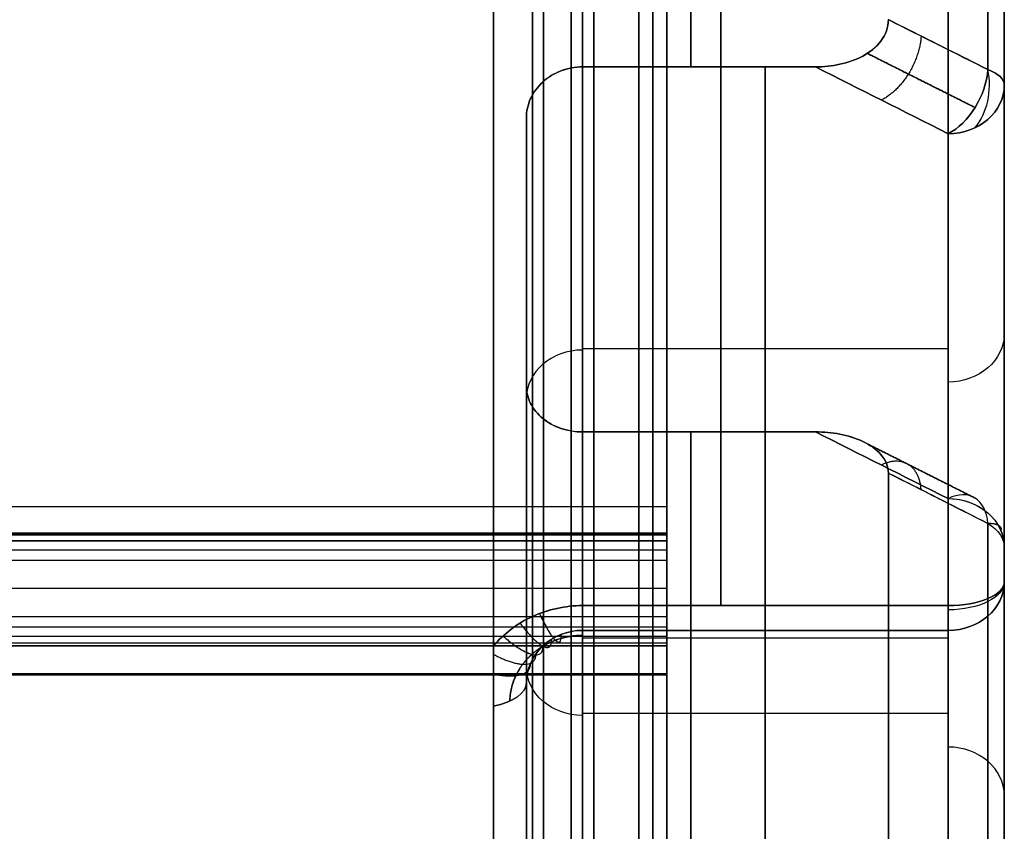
# Model space of a CAD drawing. Header units: millimetres. Extents: x -105 to 152, y -114 to 65.
# Tile 275 of 301: x 87 to 105, y -28 to -14. Entities that reach past the tile are written whole.
import ezdxf

# ---------------------------------------------------------------- set-up
doc = ezdxf.new("R2010")
doc.units = ezdxf.units.MM
doc.layers.add('Layer 01', color=7, linetype='Continuous', true_color=0x000000)

# ---------------------------------------------------------------- blocks, each defined once
blk = doc.blocks.new('Block 02')
at = {"layer": 'Layer 01'}
for p, q in [((104.576, -22.587, -48.622), (104.576, 22.587, -48.622)), ((104.576, -20.896, 45.694), (104.576, 20.896, 45.694)), ((100.326, -14.624, 32.829), (100.326, -24.651, 50.198)), ((100.326, -24.651, -50.198), (100.326, -14.624, -32.829)), ((96.076, -28, 48.497), (96.076, -17.969, 31.124)), ((96.076, -28, -48.497), (96.076, -17.969, -31.124)), ((103.576, -19.638, 41.513), (97.076, -19.638, 41.513)), ((103.576, -19.638, -41.513), (97.076, -19.638, -41.513)), ((96.076, -25.323, 38.361), (96.076, -20.56, 41.111)), ((96.076, -20.56, -41.111), (96.076, -25.323, -38.361)), ((100.326, -31.147, 46.448), (100.326, -21.119, 29.079)), ((100.326, -21.119, -29.079), (100.326, -31.147, -46.448)), ((98.576, -22.923, -63.996), (-26.924, -22.923, -63.996)), ((-26.924, -22.925, 63.979), (98.576, -22.925, 63.979)), ((98.576, -24.933, -63.946), (98.576, -22.924, -63.946)), ((98.576, -24.933, 63.946), (98.576, -22.925, 63.946)), ((-26.924, -23.901, -63.427), (98.576, -23.901, -63.427)), ((-26.924, -23.901, 63.427), (98.576, -23.901, 63.427)), ((98.576, -23.948, -63.425), (98.576, -23.948, -64.426)), ((98.576, -23.949, 64.426), (98.576, -23.949, 63.425)), ((97.076, -24.785, 50.698), (103.576, -24.785, 50.698)), ((97.076, -24.785, -50.698), (103.576, -24.785, -50.698)), ((98.576, -25.424, 64.353), (-26.924, -25.424, 64.353)), ((103.576, -26.133, 37.763), (97.076, -26.133, 37.763)), ((103.576, -26.133, -37.763), (97.076, -26.133, -37.763)), ((98.576, -26.952, -64.273), (98.576, -26.952, -64.273)), ((98.576, -26.994, -64.271), (98.576, -26.994, -64.271))]:
    blk.add_line(p, q, dxfattribs=at)
at = {"layer": 'Layer 01', "extrusion": (1, 3.9905e-15, -1.7174e-14)}
blk.add_arc((0, 0, 95.492), 57, 64.0659, 115.9341, dxfattribs=at)
at = {"layer": 'Layer 01', "extrusion": (1, -3.09204e-29, 0)}
for start, end in [(64.8658, 115.1342), (244.8658, 270)]:
    blk.add_arc((0, 0, 99.534), 57, start, end, dxfattribs=at)
at = {"layer": 'Layer 01', "extrusion": (-1, -2.05188e-43, -1.96248e-29)}
blk.add_arc((0, 0, -104.576), 56, 244.8658, 295.1342, dxfattribs=at)
at = {"layer": 'Layer 01', "extrusion": (-1, 3.09204e-29, 9.24197e-30)}
for centre, radius, start, end in [((0, 0, -104.576), 56, 244.8658, 295.1342), ((0, 0, -97.076), 61.3, 270, 90), ((0, 0, -104.576), 56, 64.8658, 90), ((0, 0, -96.076), 56, 57.1852, 62.8148), ((0, 0, -96.076), 56, 297.1852, 302.8148)]:
    blk.add_arc(centre, radius, start, end, dxfattribs=at)
at = {"layer": 'Layer 01', "extrusion": (1, -3.45017e-14, -8.0637e-15)}
blk.add_arc((0, 435.001, 98.576), 500.001, 267.42654, 272.57296, dxfattribs=at)
at = {"layer": 'Layer 01', "extrusion": (1, 3.25242e-43, 3.10972e-29)}
blk.add_arc((0, 0, 104.576), 38.414, 247.1029, 292.8971, dxfattribs=at)
at = {"layer": 'Layer 01', "extrusion": (-1, 0, 0)}
for centre, radius, start, end in [((0, 0, -95.492), 60, 270, 90), ((0, 0, -99.003), 35.939, 270, 294.0106), ((0, 0, -99.003), 35.939, 65.9894, 90), ((0, 0, -99.003), 35.939, 305.9894, 354.0106), ((0, 0, -99.003), 35.939, 5.9894, 54.0106)]:
    blk.add_arc(centre, radius, start, end, dxfattribs=at)
at = {"layer": 'Layer 01', "extrusion": (-1, 3.09204e-29, 0)}
for centre, radius in [((0, 0, -96.184), 60), ((0, 0, -98.326), 61.5)]:
    blk.add_arc(centre, radius, 270, 90, dxfattribs=at)
at = {"layer": 'Layer 01', "extrusion": (-1, 3.09204e-29, 1.20113e-44)}
blk.add_arc((0, 0, -96.876), 60, 270, 90, dxfattribs=at)
at = {"layer": 'Layer 01', "extrusion": (-1, 3.08786e-29, 1.15912e-16)}
blk.add_arc((0, 0, -97.076), 61.3, 270, 90, dxfattribs=at)
at = {"layer": 'Layer 01', "extrusion": (-1, 3.43217e-14, -2.31071e-15)}
blk.add_arc((0, 0, -97.276), 61.5, 270, 90, dxfattribs=at)
at = {"layer": 'Layer 01', "extrusion": (-1, 3.08788e-29, 1.15535e-16)}
blk.add_arc((0, 0, -98.576), 61.5, 270, 90, dxfattribs=at)
at = {"layer": 'Layer 01', "extrusion": (-1, 2.53422e-29, -1.13681e-28)}
blk.add_arc((0, 0, -103.576), 57, 64.8658, 90, dxfattribs=at)
at = {"layer": 'Layer 01', "extrusion": (-1, -1.86095e-15, -4.40612e-15)}
blk.add_arc((0, 0, -104.283), 37.707, 270, 292.8971, dxfattribs=at)
at = {"layer": 'Layer 01', "extrusion": (-1, 3.83826e-16, -1.14613e-14)}
blk.add_arc((0, 0, -104.283), 37.707, 67.1029, 90, dxfattribs=at)
at = {"layer": 'Layer 01', "extrusion": (1, -2.73423e-44, 4.95149e-14)}
blk.add_arc((0, 0, 95.492), 57, 244.0659, 270, dxfattribs=at)
at = {"layer": 'Layer 01', "extrusion": (1, 0, 0)}
for centre, radius, start, end in [((0, 0, 95.492), 35.939, 90, 270), ((0, 0, 95.492), 61.5, 90, 270), ((-23.785, 50.698, 100.326), 1, 115.1342, 210), ((-23.785, -50.698, 100.326), 1, 150, 244.8658), ((0, 0, 95.492), 56.91, 117.1852, 122.8148), ((0, 0, 95.492), 56.91, 237.1852, 242.8148)]:
    blk.add_arc(centre, radius, start, end, dxfattribs=at)
at = {"layer": 'Layer 01', "extrusion": (1, -3.43217e-14, 2.25655e-15)}
blk.add_arc((0, 0, 96.384), 61.5, 90, 270, dxfattribs=at)
at = {"layer": 'Layer 01', "extrusion": (1, -3.09632e-29, 1.1803e-16)}
blk.add_arc((0, 0, 97.076), 60.2, 90, 270, dxfattribs=at)
at = {"layer": 'Layer 01', "extrusion": (1, -3.43217e-14, 2.07964e-15)}
blk.add_arc((0, 0, 98.076), 61.5, 90, 270, dxfattribs=at)
at = {"layer": 'Layer 01', "extrusion": (-1, 3.43295e-14, 2.03634e-13)}
blk.add_arc((0, 435, -98.576), 500, 270, 272.57298, dxfattribs=at)
at = {"layer": 'Layer 01', "extrusion": (-1, 3.43217e-14, -1.71906e-15)}
blk.add_arc((0, 0, -98.576), 62, 270, 90, dxfattribs=at)
at = {"layer": 'Layer 01', "extrusion": (-1, -1.11838e-15, -2.38377e-15)}
blk.add_arc((0, 0, -103.576), 57, 270, 295.1342, dxfattribs=at)
at = {"layer": 'Layer 01', "extrusion": (-1, 2.3683e-29, -1.06238e-28)}
blk.add_arc((0, 0, -104.576), 56, 64.8658, 90, dxfattribs=at)
at = {"layer": 'Layer 01', "extrusion": (1, 1.8267e-15, -4.32501e-15)}
blk.add_arc((0, 0, 104.576), 38.414, 90, 112.8971, dxfattribs=at)
at = {"layer": 'Layer 01', "extrusion": (-0.704378, 0.354913, 0.614727)}
for centre, start, end in [((-33.259, 33.084, -100.015), 39.3401, 124.324), ((-25.912, 39.106, -100.015), 134.3562, 219.3401)]:
    blk.add_arc(centre, 1, start, end, dxfattribs=at)
at = {"layer": 'Layer 01', "extrusion": (-0.704378, 0.354913, -0.614727)}
blk.add_arc((-33.259, -33.084, -100.015), 1, 235.676, 320.6599, dxfattribs=at)
at = {"layer": 'Layer 01', "extrusion": (-0.677536, 4.21885e-15, 0.735489)}
blk.add_arc((14.946, 52.203, -96.204), 1, 40.4353, 105.9691, dxfattribs=at)
at = {"layer": 'Layer 01', "extrusion": (0.677536, 3.05311e-15, 0.735489)}
blk.add_arc((-14.946, -52.203, 96.204), 1, 220.4353, 285.9691, dxfattribs=at)
at = {"layer": 'Layer 01', "extrusion": (6.06486e-15, 0.921205, -0.389077)}
blk.add_arc((-103.576, -38.414), 1, 135, 180, dxfattribs=at)
at = {"layer": 'Layer 01', "extrusion": (-6.34915e-15, 0.921205, 0.389077)}
blk.add_arc((-103.576, 38.414), 1, 180, 225, dxfattribs=at)
at = {"layer": 'Layer 01', "extrusion": (6.66134e-16, -0.5, 0.866025)}
blk.add_arc((103.576, 4.75, 38.119), 1, 270, 360, dxfattribs=at)
at = {"layer": 'Layer 01', "extrusion": (-9.4369e-16, -0.5, -0.866025)}
blk.add_arc((103.576, -4.75, 38.119), 1, 360, 90, dxfattribs=at)
at = {"layer": 'Layer 01', "extrusion": (1, 1.45961e-14, 3.04488e-14)}
blk.add_arc((0, 0, 96.076), 35.939, 235.6115, 244.3885, dxfattribs=at)
at = {"layer": 'Layer 01', "extrusion": (1, 1.90714e-14, -2.7865e-14)}
blk.add_arc((0, 0, 96.076), 35.939, 115.6115, 124.3885, dxfattribs=at)
at = {"layer": 'Layer 01', "extrusion": (0, 0.5, -0.866025)}
for centre, start, end in [((-103.576, 4.75, -46.959), 180, 270), ((-97.076, -2.75, -45.832), 270, 0)]:
    blk.add_arc(centre, 1, start, end, dxfattribs=at)
at = {"layer": 'Layer 01', "extrusion": (0, -0.5, -0.866025)}
for centre, start, end in [((103.576, -4.75, 46.959), 0, 90), ((97.076, 2.75, 45.832), 90, 180)]:
    blk.add_arc(centre, 1, start, end, dxfattribs=at)
at = {"layer": 'Layer 01', "extrusion": (0, -0.5, 0.866025)}
for centre, start, end in [((97.076, 2.75, 45.821), 90, 180), ((103.576, -4.75, 46.959), 0, 90)]:
    blk.add_arc(centre, 1, start, end, dxfattribs=at)
at = {"layer": 'Layer 01', "extrusion": (0, 0.5, 0.866025)}
for centre, start, end in [((-97.076, -2.75, -45.821), 270, 0), ((-103.576, 4.75, -46.959), 180, 270)]:
    blk.add_arc(centre, 1, start, end, dxfattribs=at)
at = {"layer": 'Layer 01', "extrusion": (1, -1.30625e-12, -1.69624e-13)}
blk.add_arc((0, 0, 102.515), 35.939, 187.4476, 232.5524, dxfattribs=at)
at = {"layer": 'Layer 01', "extrusion": (1, -7.88388e-13, 1.03078e-12)}
blk.add_arc((0, 0, 102.515), 35.939, 127.4476, 172.5524, dxfattribs=at)
at = {"layer": 'Layer 01', "extrusion": (0.704378, -0.354913, 0.614727)}
blk.add_arc((25.912, -39.106, 100.015), 1, 314.3562, 39.3401, dxfattribs=at)
at = {"layer": 'Layer 01', "extrusion": (1.45108e-14, 0.5, -0.866025)}
blk.add_arc((-103.576, -4.75, -38.119), 1, 90, 160.0005, dxfattribs=at)
at = {"layer": 'Layer 01', "extrusion": (7.99361e-15, -0.5, -0.866025)}
blk.add_arc((103.576, 4.75, 38.119), 1, 270, 0, dxfattribs=at)
at = {"layer": 'Layer 01', "extrusion": (-1, -4.13484e-13, -8.43551e-12)}
blk.add_arc((22.423, -63.996, -98.576), 0.5, 272.573, 273.0395, dxfattribs=at)
at = {"layer": 'Layer 01', "extrusion": (1, 2.23537e-11, -4.66659e-10)}
blk.add_arc((-0.004, -434.918, 98.576), 499.918, 92.57314, 92.91759, dxfattribs=at)
at = {"layer": 'Layer 01', "extrusion": (-1, 2.84343e-14, 1.26558e-15)}
blk.add_arc((22.425, 63.996, -98.576), 0.5, 0.0151, 87.4268, dxfattribs=at)
at = {"layer": 'Layer 01', "extrusion": (-1, 1.28594e-13, 1.88457e-12)}
blk.add_arc((22.423, -63.996, -98.576), 0.5, 273.0395, 0.0584, dxfattribs=at)
at = {"layer": 'Layer 01', "extrusion": (1, 1.94901e-11, 4.07251e-10)}
blk.add_arc((0, 435, 98.576), 500, 267.0829, 267.42654, dxfattribs=at)
at = {"layer": 'Layer 01', "extrusion": (-0.333486, 0.904459, 0.265973)}
for end in [215.8049, 201.0118]:
    blk.add_arc((-89.164, 44.847, -47.352), 1, 169.7819, end, dxfattribs=at)
at = {"layer": 'Layer 01', "extrusion": (-1, -1.43993e-29, -8.31344e-30)}
blk.add_arc((0, 0, -104.283), 37.707, 307.1029, 352.8971, dxfattribs=at)
at = {"layer": 'Layer 01', "extrusion": (-1, 9.80383e-30, -5.66024e-30)}
blk.add_arc((0, 0, -104.283), 37.707, 7.1029, 52.8971, dxfattribs=at)
at = {"layer": 'Layer 01', "extrusion": (-4.9277e-14, -0.797553, -0.603249)}
blk.add_arc((103.576, 38.414), 1, 315, 0, dxfattribs=at)
at = {"layer": 'Layer 01', "extrusion": (-1.80051e-14, 0.797553, -0.603249)}
blk.add_arc((-103.576, -38.414), 1, 135, 180, dxfattribs=at)
at = {"layer": 'Layer 01', "extrusion": (-0.333486, 0.904459, -0.265973)}
blk.add_arc((-89.164, -44.847, -47.352), 1, 144.1951, 190.2182, dxfattribs=at)
at = {"layer": 'Layer 01', "extrusion": (1.6109e-13, -0.5, 0.866025)}
blk.add_arc((103.576, -4.75, 38.119), 1, 360, 19.9995, dxfattribs=at)
at = {"layer": 'Layer 01', "extrusion": (1, -3.27175e-29, 1.88895e-29)}
blk.add_arc((0, 0, 104.576), 38.414, 127.1029, 172.8971, dxfattribs=at)
at = {"layer": 'Layer 01', "extrusion": (1, -7.37095e-16, -9.74511e-16)}
blk.add_arc((0, 0, 104.576), 38.414, 187.1029, 232.8971, dxfattribs=at)
at = {"layer": 'Layer 01', "extrusion": (-3.21965e-15, 0.905315, -0.424741)}
blk.add_arc((-103.576, -56), 1, 180, 270, dxfattribs=at)
at = {"layer": 'Layer 01', "extrusion": (5.55112e-17, 0.905315, 0.424741)}
blk.add_arc((-103.576, 56), 1, 90, 180, dxfattribs=at)
at = {"layer": 'Layer 01', "extrusion": (3.4972e-15, -0.5, 0.866025)}
blk.add_arc((103.576, 4.75, 55.798), 1, 270, 360, dxfattribs=at)
at = {"layer": 'Layer 01', "extrusion": (-3.46945e-15, 0.5, 0.866025)}
blk.add_arc((-103.576, -4.75, -55.798), 1, 90, 180, dxfattribs=at)
at = {"layer": 'Layer 01', "extrusion": (-3.13988e-29, 0.5, -0.866025)}
blk.add_arc((-103.576, 4.75, -55.798), 1, 180, 270, dxfattribs=at)
at = {"layer": 'Layer 01', "extrusion": (-3.13988e-29, -0.866025, -0.5)}
blk.add_arc((103.576, 55.798, -4.75), 1, 0, 90, dxfattribs=at)
at = {"layer": 'Layer 01', "extrusion": (-2.21569e-29, 0.866025, -0.5)}
blk.add_arc((-103.576, -55.798, 4.75), 1, 180, 270, dxfattribs=at)
at = {"layer": 'Layer 01', "extrusion": (1, 1.13447e-14, 6.54986e-15)}
blk.add_arc((-23.785, 50.698, 97.076), 1, 115.1342, 210, dxfattribs=at)
at = {"layer": 'Layer 01', "extrusion": (1, -3.03961e-29, -9.5447e-30)}
for centre in [(-23.785, -50.698, 97.076), (-23.785, -50.698, 103.576)]:
    blk.add_arc(centre, 1, 150, 244.8658, dxfattribs=at)
at = {"layer": 'Layer 01', "extrusion": (1, -2.52331e-32, 7.92347e-33)}
blk.add_arc((-23.785, 50.698, 103.576), 1, 115.1342, 210, dxfattribs=at)
at = {"layer": 'Layer 01', "extrusion": (-1, 2.60701e-14, 5.82399e-14)}
blk.add_arc((25.424, 63.853, -98.576), 0.5, 87.0824, 177.6707, dxfattribs=at)
at = {"layer": 'Layer 01', "extrusion": (-1, 2.84562e-14, 2.96391e-14)}
blk.add_arc((25.424, -63.853, -98.576), 0.5, 182.3744, 270, dxfattribs=at)
at = {"layer": 'Layer 01', "extrusion": (-1, -3.43772e-14, -1.61438e-12)}
blk.add_arc((25.424, -63.853, -98.576), 0.5, 270, 272.4398, dxfattribs=at)
at = {"layer": 'Layer 01', "extrusion": (-1, 1.37238e-13, 2.01795e-12)}
blk.add_arc((0, 435, -98.576), 500, 272.9171, 273.26279, dxfattribs=at)
at = {"layer": 'Layer 01', "extrusion": (-1, 6.99587e-11, 1.64116e-09)}
blk.add_arc((25.424, -63.853, -98.576), 0.5, 272.4398, 272.9176, dxfattribs=at)
at = {"layer": 'Layer 01', "extrusion": (-1, 1.33099e-12, 2.39553e-11)}
blk.add_arc((0, 435, -98.576), 500, 272.91756, 273.26229, dxfattribs=at)
at = {"layer": 'Layer 01', "extrusion": (1.11151e-14, 0.889534, 0.456869)}
blk.add_arc((-95.076, 56), 1, 114.562, 180, dxfattribs=at)
at = {"layer": 'Layer 01', "extrusion": (-3.13503e-15, 0.889534, -0.456869)}
blk.add_arc((-95.076, -56), 1, 180, 245.438, dxfattribs=at)
at = {"layer": 'Layer 01', "extrusion": (-1, 3.11039e-28, -5.38736e-28)}
blk.add_arc((0, 0, -96.076), 56, 57.1852, 62.8148, dxfattribs=at)
at = {"layer": 'Layer 01', "extrusion": (-1, 2.34776e-28, 4.06644e-28)}
blk.add_arc((0, 0, -96.076), 56, 297.1852, 302.8148, dxfattribs=at)
at = {"layer": 'Layer 01'}
for points, knots in [([(102.515, -13.783, -33.19), (102.515, -13.92, -33.134), (102.465, -14.052, -33.078), (102.299, -14.274, -32.983), (102.185, -14.363, -32.944), (101.932, -14.499, -32.884), (101.796, -14.546, -32.863), (101.51, -14.609, -32.835), (101.365, -14.624, -32.829), (101.219, -14.624, -32.829)], [0, 0, 0, 0, 0.441948, 0.441948, 0.883896, 0.883896, 1.325844, 1.325844, 1.767791, 1.767791, 1.767791, 1.767791]), ([(101.219, -14.624, 32.829), (101.365, -14.624, 32.829), (101.51, -14.609, 32.835), (101.795, -14.547, 32.863), (101.932, -14.499, 32.884), (102.184, -14.363, 32.944), (102.299, -14.274, 32.983), (102.465, -14.052, 33.078), (102.515, -13.92, 33.134), (102.515, -13.783, 33.19)], [0, 0, 0, 0, 0.441944, 0.441944, 0.883888, 0.883888, 1.325832, 1.325832, 1.767775, 1.767775, 1.767775, 1.767775]), ([(104.283, -14.671, -34.736), (103.813, -14.435, -34.326), (103.344, -14.2, -33.915), (102.874, -13.964, -33.505), (102.754, -13.904, -33.4), (102.635, -13.844, -33.295), (102.515, -13.783, -33.19)], [0, 0, 0, 0, 2, 2, 2, 2.510781, 2.510781, 2.510781, 2.510781]), ([(96.076, -15.535, -32.408), (96.076, -15.416, -32.465), (96.102, -15.298, -32.52), (96.202, -15.078, -32.623), (96.276, -14.977, -32.669), (96.552, -14.724, -32.785), (96.811, -14.624, -32.829), (97.076, -14.624, -32.829)], [-1.599058, -1.599058, -1.599058, -1.599058, -1.199293, -1.199293, -0.799529, -0.799529, 0, 0, 0, 0]), ([(97.076, -14.624, 32.829), (96.944, -14.624, 32.829), (96.814, -14.648, 32.818), (96.571, -14.74, 32.777), (96.46, -14.808, 32.746), (96.276, -14.977, 32.669), (96.202, -15.079, 32.622), (96.102, -15.298, 32.52), (96.076, -15.417, 32.464), (96.076, -15.535, 32.408)], [-1.583961, -1.583961, -1.583961, -1.583961, -1.18797, -1.18797, -0.79198, -0.79198, -0.39599, -0.39599, 0, 0, 0, 0]), ([(97.076, -21.119, -29.079), (96.944, -21.119, -29.079), (96.814, -21.098, -29.094), (96.571, -21.016, -29.154), (96.46, -20.955, -29.197), (96.276, -20.804, -29.305), (96.202, -20.712, -29.37), (96.102, -20.515, -29.509), (96.076, -20.406, -29.584), (96.076, -20.298, -29.658)], [-1.583961, -1.583961, -1.583961, -1.583961, -1.18797, -1.18797, -0.79198, -0.79198, -0.39599, -0.39599, 0, 0, 0, 0]), ([(96.076, -20.298, 29.658), (96.076, -20.407, 29.583), (96.102, -20.514, 29.509), (96.202, -20.713, 29.37), (96.276, -20.804, 29.305), (96.552, -21.03, 29.144), (96.811, -21.119, 29.079), (97.076, -21.119, 29.079)], [-1.599058, -1.599058, -1.599058, -1.599058, -1.199293, -1.199293, -0.799529, -0.799529, 0, 0, 0, 0]), ([(101.219, -21.119, -29.079), (101.365, -21.119, -29.079), (101.51, -21.132, -29.07), (101.795, -21.187, -29.029), (101.932, -21.229, -28.999), (102.184, -21.349, -28.911), (102.299, -21.427, -28.853), (102.465, -21.62, -28.709), (102.515, -21.734, -28.622), (102.515, -21.852, -28.532)], [0, 0, 0, 0, 0.441944, 0.441944, 0.883888, 0.883888, 1.325832, 1.325832, 1.767775, 1.767775, 1.767775, 1.767775]), ([(102.515, -21.852, 28.532), (102.515, -21.734, 28.622), (102.465, -21.62, 28.708), (102.299, -21.427, 28.853), (102.185, -21.349, 28.911), (101.932, -21.229, 28.999), (101.796, -21.187, 29.029), (101.51, -21.132, 29.07), (101.365, -21.119, 29.079), (101.219, -21.119, 29.079)], [0, 0, 0, 0, 0.441948, 0.441948, 0.883896, 0.883896, 1.325844, 1.325844, 1.767791, 1.767791, 1.767791, 1.767791]), ([(104.283, -22.747, 30.073), (103.813, -22.509, 29.664), (103.344, -22.272, 29.255), (102.874, -22.034, 28.846), (102.754, -21.973, 28.741), (102.635, -21.913, 28.637), (102.515, -21.852, 28.532)], [0, 0, 0, 0, 2, 2, 2, 2.510781, 2.510781, 2.510781, 2.510781]), ([(98.576, -22.923, -63.962), (98.576, -22.923, -63.823), (98.576, -22.97, -63.705), (98.576, -23.158, -63.508), (98.576, -23.269, -63.457), (98.576, -23.402, -63.451)], [-0.7929326, -0.7929326, -0.7929326, -0.7929326, -0.3964663, -0.3964663, 0, 0, 0, 0]), ([(98.576, -23.402, 63.451), (98.576, -23.34, 63.454), (98.576, -23.28, 63.468), (98.576, -23.193, 63.506), (98.576, -23.163, 63.523), (98.576, -23.109, 63.561), (98.576, -23.084, 63.584), (98.576, -23.036, 63.634), (98.576, -23.017, 63.659), (98.576, -22.982, 63.716), (98.576, -22.967, 63.746), (98.576, -22.949, 63.795), (98.576, -22.945, 63.808), (98.576, -22.937, 63.838), (98.576, -22.928, 63.883), (98.576, -22.924, 63.93), (98.576, -22.925, 63.962)], [-0.7756166, -0.7756166, -0.7756166, -0.7756166, -0.5817124, -0.5817124, -0.4847603, -0.4847603, -0.3878083, -0.3878083, -0.2908562, -0.2908562, -0.1939041, -0.1939041, -0.1454281, -0.1454281, -0.0969521, 0, 0, 0, 0]), ([(95.492, -24.928, 51.26), (95.676, -24.709, 51.367), (95.917, -24.526, 51.454), (96.326, -24.339, 51.542), (96.473, -24.291, 51.565), (96.77, -24.227, 51.595), (96.921, -24.21, 51.603), (97.076, -24.21, 51.603)], [-1.847718, -1.847718, -1.847718, -1.847718, -0.923859, -0.923859, -0.461929, -0.461929, 0, 0, 0, 0]), ([(97.076, -24.21, -51.603), (96.767, -24.21, -51.603), (96.462, -24.277, -51.572), (96.054, -24.464, -51.483), (95.924, -24.541, -51.447), (95.69, -24.718, -51.362), (95.584, -24.818, -51.314), (95.492, -24.928, -51.26)], [0, 0, 0, 0, 0.924027, 0.924027, 1.38604, 1.38604, 1.848054, 1.848054, 1.848054, 1.848054]), ([(98.576, -24.924, 63.873), (98.576, -24.922, 63.808), (98.576, -24.904, 63.743), (98.576, -24.863, 63.661), (98.576, -24.857, 63.649), (98.576, -24.84, 63.622), (98.576, -24.812, 63.583), (98.576, -24.779, 63.548), (98.576, -24.657, 63.441), (98.576, -24.533, 63.397), (98.576, -24.401, 63.403)], [-0.7918379, -0.7918379, -0.7918379, -0.7918379, -0.5938784, -0.5938784, -0.5443885, -0.5443885, -0.4948987, -0.3959189, -0.3959189, 0, 0, 0, 0]), ([(98.576, -24.401, -63.403), (98.576, -24.533, -63.397), (98.576, -24.657, -63.442), (98.576, -24.804, -63.57), (98.576, -24.843, -63.62), (98.576, -24.879, -63.693), (98.576, -24.887, -63.711), (98.576, -24.9, -63.743), (98.576, -24.916, -63.792), (98.576, -24.923, -63.841), (98.576, -24.924, -63.873)], [-0.7920629, -0.7920629, -0.7920629, -0.7920629, -0.3960315, -0.3960315, -0.1980157, -0.1980157, -0.1485118, -0.1485118, -0.0990079, 0, 0, 0, 0]), ([(96.076, -25.585, 49.814), (96.076, -25.343, 49.923), (96.184, -25.103, 50.023), (96.46, -24.843, 50.126), (96.571, -24.772, 50.152), (96.813, -24.676, 50.188), (96.943, -24.651, 50.198), (97.076, -24.651, 50.198)], [0, 0, 0, 0, 0.801177, 0.801177, 1.201766, 1.201766, 1.602355, 1.602355, 1.602355, 1.602355]), ([(97.076, -24.651, -50.198), (96.811, -24.651, -50.198), (96.551, -24.756, -50.16), (96.276, -25.017, -50.057), (96.202, -25.12, -50.015), (96.102, -25.345, -49.921), (96.076, -25.464, -49.869), (96.076, -25.585, -49.814)], [0, 0, 0, 0, 0.801403, 0.801403, 1.202104, 1.202104, 1.602805, 1.602805, 1.602805, 1.602805]), ([(95.492, -26, -50.623), (95.492, -25.815, -50.718), (95.492, -25.64, -50.83), (95.492, -25.291, -51.056), (95.492, -25.116, -51.169), (95.492, -24.928, -51.26)], [0, 0, 0, 0, 0.62432, 0.62432, 1.248641, 1.248641, 1.248641, 1.248641]), ([(95.492, -24.928, 51.26), (95.492, -25.116, 51.169), (95.492, -25.291, 51.056), (95.492, -25.64, 50.83), (95.492, -25.815, 50.718), (95.492, -26, 50.623)], [0, 0, 0, 0, 0.62432, 0.62432, 1.248641, 1.248641, 1.248641, 1.248641])]:
    blk.add_open_spline(points, degree=3, knots=knots, dxfattribs=at)
for points, degree in [([(102.515, -13.783, 33.19), (103.104, -14.079, 33.706), (103.694, -14.375, 34.221), (104.283, -14.671, 34.736)], 3), ([(97.076, -14.624, 32.829), (99.147, -14.624, 32.829), (101.219, -14.624, 32.829)], 2), ([(97.076, -24.651, 50.198), (97.076, -19.638, 41.513), (97.076, -14.624, 32.829)], 2), ([(101.219, -14.624, -32.829), (99.147, -14.624, -32.829), (97.076, -14.624, -32.829)], 2), ([(97.076, -14.624, -32.829), (97.076, -19.638, -41.513), (97.076, -24.651, -50.198)], 2), ([(101.219, -14.624, 32.829), (102.004, -15.02, 33.515), (102.79, -15.416, 34.201), (103.576, -15.812, 34.887)], 3), ([(103.576, -15.812, -34.887), (102.79, -15.416, -34.201), (102.004, -15.02, -33.515), (101.219, -14.624, -32.829)], 3), ([(104.576, -14.946, 35.387), (104.576, -19.366, 43.043), (104.576, -23.785, 50.698)], 2), ([(104.576, -23.785, -50.698), (104.576, -19.366, -43.043), (104.576, -14.946, -35.387)], 2), ([(96.076, -25.585, 49.814), (96.076, -20.56, 41.111), (96.076, -15.535, 32.408)], 2), ([(96.076, -15.535, -32.408), (96.076, -20.56, -41.111), (96.076, -25.585, -49.814)], 2), ([(103.576, -15.812, 34.887), (103.576, -20.232, 42.543), (103.576, -24.651, 50.198)], 2), ([(103.576, -24.651, -50.198), (103.576, -20.232, -42.543), (103.576, -15.812, -34.887)], 2), ([(96.076, -20.298, 29.658), (96.076, -25.323, 38.361), (96.076, -30.348, 47.064)], 2), ([(96.076, -30.348, -47.064), (96.076, -25.323, -38.361), (96.076, -20.298, -29.658)], 2), ([(101.219, -21.119, 29.079), (99.147, -21.119, 29.079), (97.076, -21.119, 29.079)], 2), ([(97.076, -21.119, 29.079), (97.076, -26.133, 37.763), (97.076, -31.147, 46.448)], 2), ([(97.076, -21.119, -29.079), (99.147, -21.119, -29.079), (101.219, -21.119, -29.079)], 2), ([(97.076, -31.147, -46.448), (97.076, -26.133, -37.763), (97.076, -21.119, -29.079)], 2), ([(103.576, -22.307, 31.137), (102.79, -21.911, 30.451), (102.004, -21.515, 29.765), (101.219, -21.119, 29.079)], 3), ([(101.219, -21.119, -29.079), (102.004, -21.515, -29.765), (102.79, -21.911, -30.451), (103.576, -22.307, -31.137)], 3), ([(102.515, -21.852, -28.532), (103.104, -22.15, -29.046), (103.694, -22.449, -29.56), (104.283, -22.747, -30.073)], 3), ([(103.576, -31.147, 46.448), (103.576, -26.727, 38.793), (103.576, -22.307, 31.137)], 2), ([(103.576, -22.307, -31.137), (103.576, -26.727, -38.793), (103.576, -31.147, -46.448)], 2), ([(-26.924, -22.446, -64.496), (35.826, -22.446, -64.496), (98.576, -22.446, -64.496)], 2), ([(-26.924, -22.448, 64.496), (35.826, -22.448, 64.496), (98.576, -22.448, 64.496)], 2), ([(-26.924, -22.923, -63.962), (35.826, -22.923, -63.962), (98.576, -22.923, -63.962)], 2), ([(98.576, -22.923, -63.979), (35.826, -22.923, -63.979), (-26.924, -22.923, -63.979)], 2), ([(98.576, -22.924, -63.996), (35.826, -22.924, -63.996), (-26.924, -22.924, -63.996)], 2), ([(-26.924, -22.925, 63.996), (35.826, -22.925, 63.996), (98.576, -22.925, 63.996)], 2), ([(-26.924, -22.925, 63.962), (35.826, -22.925, 63.962), (98.576, -22.925, 63.962)], 2), ([(98.576, -22.924, -63.996), (98.576, -22.923, -63.985), (98.576, -22.923, -63.973), (98.576, -22.923, -63.962)], 3), ([(98.576, -22.925, 63.962), (98.576, -22.925, 63.979), (98.576, -22.925, 63.996)], 2), ([(98.576, -22.955, 63.779), (35.826, -22.955, 63.779), (-26.924, -22.955, 63.779)], 2), ([(98.576, -23.06, 63.609), (35.826, -23.06, 63.609), (-26.924, -23.06, 63.609)], 2), ([(98.576, -23.064, -63.606), (35.826, -23.064, -63.606), (-26.924, -23.064, -63.606)], 2), ([(98.576, -23.222, 63.493), (35.826, -23.222, 63.493), (-26.924, -23.222, 63.493)], 2), ([(104.576, -32.013, 45.948), (104.576, -27.593, 38.293), (104.576, -23.173, 30.637)], 2), ([(104.576, -23.173, -30.637), (104.576, -27.593, -38.293), (104.576, -32.013, -45.948)], 2), ([(-26.924, -23.402, -63.451), (35.826, -23.402, -63.451), (98.576, -23.402, -63.451)], 2), ([(-26.924, -23.402, 63.451), (35.826, -23.402, 63.451), (98.576, -23.402, 63.451)], 2), ([(98.576, -23.402, -63.451), (98.576, -23.901, -63.427), (98.576, -24.401, -63.403)], 2), ([(98.576, -24.401, 63.403), (98.576, -23.901, 63.427), (98.576, -23.402, 63.451)], 2), ([(97.076, -24.21, 51.603), (100.326, -24.21, 51.603), (103.576, -24.21, 51.603)], 2), ([(103.576, -24.21, -51.603), (100.326, -24.21, -51.603), (97.076, -24.21, -51.603)], 2), ([(-26.924, -24.401, -63.403), (35.826, -24.401, -63.403), (98.576, -24.401, -63.403)], 2), ([(-26.924, -24.401, 63.403), (35.826, -24.401, 63.403), (98.576, -24.401, 63.403)], 2), ([(98.576, -24.594, -63.432), (35.826, -24.594, -63.432), (-26.924, -24.594, -63.432)], 2), ([(98.576, -24.594, 63.432), (35.826, -24.594, 63.432), (-26.924, -24.594, 63.432)], 2), ([(103.576, -24.651, 50.198), (100.326, -24.651, 50.198), (97.076, -24.651, 50.198)], 2), ([(97.076, -24.651, -50.198), (100.326, -24.651, -50.198), (103.576, -24.651, -50.198)], 2), ([(98.576, -24.761, -63.532), (35.826, -24.761, -63.532), (-26.924, -24.761, -63.532)], 2), ([(98.576, -24.761, 63.532), (35.826, -24.761, 63.532), (-26.924, -24.761, 63.532)], 2), ([(98.576, -24.877, -63.69), (35.826, -24.877, -63.69), (-26.924, -24.877, -63.69)], 2), ([(98.576, -24.877, 63.69), (35.826, -24.877, 63.69), (-26.924, -24.877, 63.69)], 2), ([(-26.924, -24.924, -63.873), (35.826, -24.924, -63.873), (98.576, -24.924, -63.873)], 2), ([(98.576, -24.924, 63.873), (35.826, -24.924, 63.873), (-26.924, -24.924, 63.873)], 2), ([(98.576, -25.424, -64.353), (35.826, -25.424, -64.353), (-26.924, -25.424, -64.353)], 2), ([(98.576, -25.45, 64.352), (35.826, -25.45, 64.352), (-26.924, -25.45, 64.352)], 2), ([(98.576, -25.45, -64.352), (35.826, -25.45, -64.352), (-26.924, -25.45, -64.352)], 2)]:
    blk.add_open_spline(points, degree=degree, dxfattribs=at)
for points, weights, degree in [([(103.097, -14.076, -33.7), (103.039, -14.893, -33.295), (102.39, -15.214, -33.852)], [0.999999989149, 0.738315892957, 0.999999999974], 2), ([(103.097, -14.076, 33.7), (103.039, -14.893, 33.295), (102.39, -15.214, 33.852)], [0.999999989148, 0.738315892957, 0.999999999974], 2), ([(104.056, -15.347, -34.607), (103.417, -15.026, -34.05), (102.778, -14.705, -33.492), (102.139, -14.383, -32.935)], [0.868686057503, 0.868932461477, 0.869190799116, 0.869463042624], 3), ([(102.139, -14.383, 32.935), (102.778, -14.705, 33.492), (103.417, -15.026, 34.05), (104.056, -15.347, 34.607)], [0.869463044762, 0.869190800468, 0.868932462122, 0.868686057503], 3), ([(104.056, -22.297, 30.594), (103.417, -21.975, 30.038), (102.778, -21.653, 29.481), (102.139, -21.331, 28.924)], [0.868686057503, 0.868932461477, 0.869190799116, 0.869463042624], 3), ([(102.139, -21.331, -28.924), (102.778, -21.653, -29.481), (103.417, -21.975, -30.038), (104.056, -22.297, -30.594)], [0.869463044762, 0.869190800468, 0.868932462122, 0.868686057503], 3), ([(103.097, -22.147, 29.04), (103.039, -21.388, 29.545), (102.39, -21.71, 30.102)], [0.999999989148, 0.738315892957, 0.999999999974], 2), ([(103.097, -22.147, -29.04), (103.039, -21.388, -29.545), (102.39, -21.71, -30.102)], [0.999999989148, 0.738315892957, 0.999999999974], 2), ([(96.309, -24.351, 51.536), (96.724, -25.252, 51.111), (96.693, -24.724, 50.171)], [0.999975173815, 0.679783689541, 1.0000000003], 2), ([(96.31, -24.351, -51.537), (96.725, -25.252, -51.111), (96.693, -24.724, -50.171)], [0.999982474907, 0.679827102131, 0.999888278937], 2), ([(95.965, -24.522, 51.456), (96.559, -25.322, 51.074), (96.52, -24.811, 50.137)], [0.999907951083, 0.683602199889, 0.99999470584], 2), ([(95.661, -24.751, 51.346), (96.408, -25.421, 51.022), (96.368, -24.929, 50.092)], [0.999908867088, 0.688330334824, 0.999999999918], 2), ([(95.662, -24.75, -51.346), (96.408, -25.421, -51.023), (96.369, -24.929, -50.092)], [1.00000232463, 0.68826502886, 0.999999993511], 2), ([(95.492, -25.075, -51.183), (96.274, -25.504, -50.874), (96.244, -25.071, -50.035)], [0.962818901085, 0.713324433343, 1.00000011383], 2), ([(95.492, -25.425, 50.969), (96.169, -25.578, 50.649), (96.152, -25.232, 49.968)], [0.906537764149, 0.756375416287, 1.00006163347], 2), ([(95.492, -25.424, -50.97), (96.169, -25.578, -50.65), (96.152, -25.232, -49.968)], [0.906630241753, 0.756304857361, 1.00000009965], 2)]:
    blk.add_rational_spline(points, weights, degree=degree, dxfattribs=at)
for points, weights, knots in [([(97.076, -24.74, 50.997), (96.911, -24.74, 50.997), (96.746, -24.769, 50.984), (96.514, -24.856, 50.945), (96.441, -24.891, 50.929), (96.301, -24.975, 50.89), (96.235, -25.023, 50.867), (96.055, -25.184, 50.793), (95.957, -25.314, 50.731), (95.822, -25.598, 50.596), (95.785, -25.754, 50.519), (95.783, -25.908, 50.443)], [0.838226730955, 0.838217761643, 0.838821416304, 0.840417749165, 0.841055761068, 0.842497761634, 0.843307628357, 0.845811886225, 0.847640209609, 0.85093074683, 0.852435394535, 0.853553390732], [0, 0, 0, 0, 0.79737, 0.79737, 1.196055, 1.196055, 1.59474, 1.59474, 2.39211, 2.39211, 3.189479, 3.189479, 3.189479, 3.189479]), ([(95.783, -25.908, -50.443), (95.785, -25.753, -50.52), (95.822, -25.598, -50.596), (95.923, -25.384, -50.698), (95.964, -25.317, -50.73), (96.06, -25.19, -50.79), (96.116, -25.13, -50.818), (96.296, -24.969, -50.893), (96.439, -24.884, -50.932), (96.745, -24.769, -50.984), (96.912, -24.74, -50.997), (97.076, -24.74, -50.997)], [0.853553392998, 0.852423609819, 0.850935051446, 0.848450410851, 0.847591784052, 0.845852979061, 0.844967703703, 0.842463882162, 0.840937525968, 0.838824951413, 0.838214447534, 0.838226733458], [0, 0, 0, 0, 0.797394, 0.797394, 1.19609, 1.19609, 1.594787, 1.594787, 2.392181, 2.392181, 3.189574, 3.189574, 3.189574, 3.189574])]:
    blk.add_rational_spline(points, weights, degree=3, knots=knots, dxfattribs=at)

msp = doc.modelspace()

# ---------------------------------------------------------------- block references
at = {"layer": 'Layer 01'}
msp.add_blockref('Block 02', (0, 0), dxfattribs=at)

doc.saveas('drawing.dxf')
